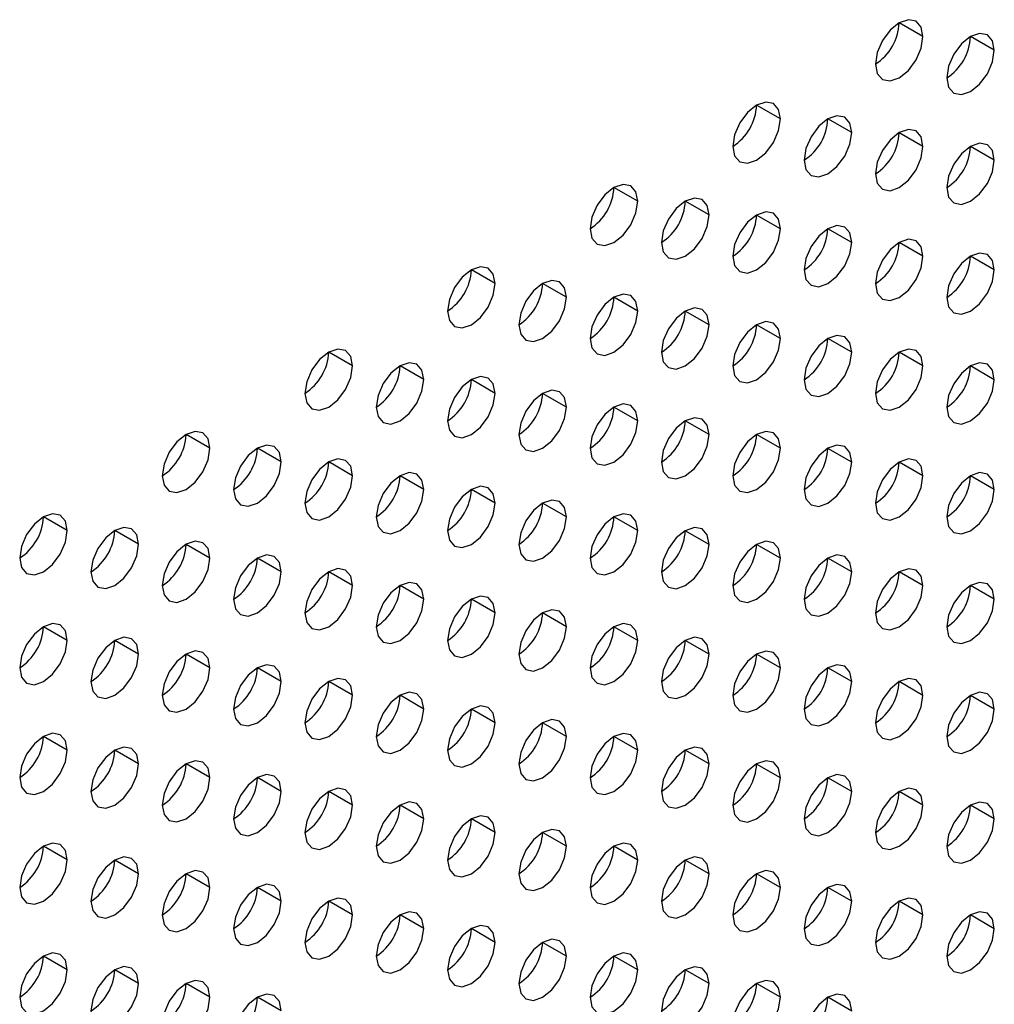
# Model space of a CAD drawing. Header units: millimetres. Extents: x 0 to 1118, y 0 to 864.
# Tile 258 of 438: x 958.89 to 961.78, y 659.07 to 662. Entities that reach past the tile are written whole.
import ezdxf

# ---------------------------------------------------------------- set-up
doc = ezdxf.new("R2010")
doc.units = ezdxf.units.MM

msp = doc.modelspace()

# ---------------------------------------------------------------- linework, layer by layer
at = {"color": 7, "linetype": 'Continuous', "lineweight": 25}
for p, q in [((961.5722, 661.9484), (961.5015, 661.9893)), ((961.7843, 661.9076), (961.7136, 661.9484)), ((961.1479, 661.7035), (961.0772, 661.7443)), ((961.3601, 661.6627), (961.2894, 661.7035)), ((961.5722, 661.6218), (961.5015, 661.6626)), ((961.7843, 661.581), (961.7136, 661.6218)), ((960.7237, 661.4586), (960.653, 661.4994)), ((960.9358, 661.4178), (960.8651, 661.4586)), ((961.1479, 661.3769), (961.0772, 661.4177)), ((961.3601, 661.3361), (961.2894, 661.3769)), ((961.5722, 661.2952), (961.5015, 661.336)), ((961.7843, 661.2544), (961.7136, 661.2952)), ((960.2994, 661.2137), (960.2287, 661.2545)), ((960.5115, 661.1728), (960.4408, 661.2137)), ((960.7237, 661.132), (960.653, 661.1728)), ((960.9358, 661.0911), (960.8651, 661.132)), ((961.1479, 661.0503), (961.0772, 661.0911)), ((961.3601, 661.0094), (961.2894, 661.0503)), ((959.8752, 660.9688), (959.8044, 661.0096)), ((961.5722, 660.9686), (961.5015, 661.0094)), ((960.0873, 660.9279), (960.0166, 660.9687)), ((961.7843, 660.9277), (961.7136, 660.9686)), ((960.2994, 660.8871), (960.2287, 660.9279)), ((960.5115, 660.8462), (960.4408, 660.887)), ((960.7237, 660.8054), (960.653, 660.8462)), ((960.9358, 660.7645), (960.8651, 660.8053)), ((959.4509, 660.7238), (959.3802, 660.7647)), ((961.1479, 660.7237), (961.0772, 660.7645)), ((959.663, 660.683), (959.5923, 660.7238)), ((961.3601, 660.6828), (961.2894, 660.7236)), ((959.8752, 660.6421), (959.8044, 660.683)), ((961.5722, 660.642), (961.5015, 660.6828)), ((960.0873, 660.6013), (960.0166, 660.6421)), ((961.7843, 660.6011), (961.7136, 660.642)), ((960.2994, 660.5604), (960.2287, 660.6013)), ((960.5115, 660.5196), (960.4408, 660.5604)), ((959.0266, 660.4789), (958.9559, 660.5197)), ((960.7237, 660.4788), (960.653, 660.5196)), ((959.2388, 660.4381), (959.168, 660.4789)), ((960.9358, 660.4379), (960.8651, 660.4787)), ((959.4509, 660.3972), (959.3802, 660.438)), ((961.1479, 660.3971), (961.0772, 660.4379)), ((959.663, 660.3564), (959.5923, 660.3972)), ((961.3601, 660.3562), (961.2894, 660.397)), ((959.8752, 660.3155), (959.8044, 660.3563)), ((961.5722, 660.3154), (961.5015, 660.3562)), ((960.0873, 660.2747), (960.0166, 660.3155)), ((961.7843, 660.2745), (961.7136, 660.3153)), ((960.2994, 660.2338), (960.2287, 660.2746)), ((960.5115, 660.193), (960.4408, 660.2338)), ((959.0266, 660.1523), (958.9559, 660.1931)), ((960.7237, 660.1521), (960.653, 660.193)), ((959.2388, 660.1114), (959.168, 660.1523)), ((960.9358, 660.1113), (960.8651, 660.1521)), ((959.4509, 660.0706), (959.3802, 660.1114)), ((961.1479, 660.0704), (961.0772, 660.1113)), ((959.663, 660.0298), (959.5923, 660.0706)), ((961.3601, 660.0296), (961.2894, 660.0704)), ((959.8752, 659.9889), (959.8044, 660.0297)), ((961.5722, 659.9887), (961.5015, 660.0296)), ((960.0873, 659.9481), (960.0166, 659.9889)), ((961.7843, 659.9479), (961.7136, 659.9887)), ((960.2994, 659.9072), (960.2287, 659.948)), ((960.5115, 659.8664), (960.4408, 659.9072)), ((959.0266, 659.8257), (958.9559, 659.8665)), ((960.7237, 659.8255), (960.653, 659.8663)), ((959.2388, 659.7848), (959.168, 659.8257)), ((960.9358, 659.7847), (960.8651, 659.8255)), ((959.4509, 659.744), (959.3802, 659.7848)), ((961.1479, 659.7438), (961.0772, 659.7846)), ((959.663, 659.7031), (959.5923, 659.744)), ((961.3601, 659.703), (961.2894, 659.7438)), ((959.8752, 659.6623), (959.8044, 659.7031)), ((961.5722, 659.6621), (961.5015, 659.703)), ((960.0873, 659.6214), (960.0166, 659.6623)), ((961.7843, 659.6213), (961.7136, 659.6621)), ((960.2994, 659.5806), (960.2287, 659.6214)), ((960.5115, 659.5397), (960.4408, 659.5806)), ((959.0266, 659.4991), (958.9559, 659.5399)), ((960.7237, 659.4989), (960.653, 659.5397)), ((959.2388, 659.4582), (959.168, 659.499)), ((960.9358, 659.4581), (960.8651, 659.4989)), ((959.4509, 659.4174), (959.3802, 659.4582)), ((961.1479, 659.4172), (961.0772, 659.458)), ((959.663, 659.3765), (959.5923, 659.4173)), ((961.3601, 659.3764), (961.2894, 659.4172)), ((959.8752, 659.3357), (959.8044, 659.3765)), ((961.5722, 659.3355), (961.5015, 659.3763)), ((960.0873, 659.2948), (960.0166, 659.3356)), ((961.7843, 659.2947), (961.7136, 659.3355)), ((960.2994, 659.254), (960.2287, 659.2948)), ((960.5115, 659.2131), (960.4408, 659.254)), ((959.0266, 659.1724), (958.9559, 659.2133)), ((960.7237, 659.1723), (960.653, 659.2131)), ((959.2388, 659.1316), (959.168, 659.1724)), ((960.9358, 659.1314), (960.8651, 659.1723)), ((959.4509, 659.0908), (959.3802, 659.1316)), ((961.1479, 659.0906), (961.0772, 659.1314)), ((959.663, 659.0499), (959.5923, 659.0907)), ((961.3601, 659.0497), (961.2894, 659.0906))]:
    msp.add_line(p, q, dxfattribs=at)
at = {"color": 7, "linetype": 'Continuous', "lineweight": 25, "flags": 128}
for points in [[(961.5722, 661.9484), (961.5668, 661.9766), (961.5515, 661.9942), (961.5286, 661.9987), (961.5015, 661.9893), (961.4744, 661.9674), (961.4515, 661.9365), (961.4362, 661.9012), (961.4308, 661.8668)], [(961.4308, 661.8668), (961.4362, 661.8387), (961.4515, 661.821), (961.4744, 661.8166), (961.5015, 661.826), (961.5286, 661.8478), (961.5515, 661.8788), (961.5668, 661.9141), (961.5722, 661.9484)], [(961.7843, 661.9076), (961.779, 661.9357), (961.7636, 661.9534), (961.7407, 661.9578), (961.7136, 661.9484), (961.6866, 661.9266), (961.6636, 661.8957), (961.6483, 661.8603), (961.6429, 661.826)], [(961.6429, 661.826), (961.6483, 661.7978), (961.6636, 661.7802), (961.6866, 661.7757), (961.7136, 661.7851), (961.7407, 661.807), (961.7636, 661.8379), (961.779, 661.8732), (961.7843, 661.9076)], [(961.1479, 661.7035), (961.1426, 661.7317), (961.1272, 661.7493), (961.1043, 661.7538), (961.0772, 661.7444), (961.0502, 661.7225), (961.0272, 661.6916), (961.0119, 661.6562), (961.0065, 661.6219)], [(961.0065, 661.6219), (961.0119, 661.5937), (961.0272, 661.5761), (961.0502, 661.5716), (961.0772, 661.581), (961.1043, 661.6029), (961.1272, 661.6338), (961.1426, 661.6692), (961.1479, 661.7035)], [(961.3601, 661.6627), (961.3547, 661.6908), (961.3394, 661.7085), (961.3164, 661.7129), (961.2894, 661.7035), (961.2623, 661.6817), (961.2394, 661.6507), (961.224, 661.6154), (961.2187, 661.581)], [(961.5722, 661.6218), (961.5668, 661.65), (961.5515, 661.6676), (961.5286, 661.6721), (961.5015, 661.6627), (961.4744, 661.6408), (961.4515, 661.6099), (961.4362, 661.5745), (961.4308, 661.5402)], [(961.2187, 661.581), (961.224, 661.5529), (961.2394, 661.5353), (961.2623, 661.5308), (961.2894, 661.5402), (961.3164, 661.562), (961.3394, 661.593), (961.3547, 661.6283), (961.3601, 661.6627)], [(961.4308, 661.5402), (961.4362, 661.512), (961.4515, 661.4944), (961.4744, 661.4899), (961.5015, 661.4994), (961.5286, 661.5212), (961.5515, 661.5521), (961.5668, 661.5875), (961.5722, 661.6218)], [(961.7843, 661.581), (961.779, 661.6091), (961.7636, 661.6268), (961.7407, 661.6312), (961.7136, 661.6218), (961.6866, 661.6), (961.6636, 661.569), (961.6483, 661.5337), (961.6429, 661.4993)], [(961.6429, 661.4993), (961.6483, 661.4712), (961.6636, 661.4536), (961.6866, 661.4491), (961.7136, 661.4585), (961.7407, 661.4803), (961.7636, 661.5113), (961.779, 661.5466), (961.7843, 661.581)], [(960.7237, 661.4586), (960.7183, 661.4867), (960.703, 661.5044), (960.68, 661.5088), (960.653, 661.4994), (960.6259, 661.4776), (960.603, 661.4467), (960.5876, 661.4113), (960.5823, 661.377)], [(960.9358, 661.4178), (960.9304, 661.4459), (960.9151, 661.4635), (960.8922, 661.468), (960.8651, 661.4586), (960.838, 661.4368), (960.8151, 661.4058), (960.7998, 661.3705), (960.7944, 661.3361)], [(960.5823, 661.377), (960.5876, 661.3488), (960.603, 661.3312), (960.6259, 661.3267), (960.653, 661.3361), (960.68, 661.358), (960.703, 661.3889), (960.7183, 661.4242), (960.7237, 661.4586)], [(960.7944, 661.3361), (960.7998, 661.308), (960.8151, 661.2903), (960.838, 661.2859), (960.8651, 661.2953), (960.8922, 661.3171), (960.9151, 661.3481), (960.9304, 661.3834), (960.9358, 661.4178)], [(961.1479, 661.3769), (961.1426, 661.405), (961.1272, 661.4227), (961.1043, 661.4271), (961.0772, 661.4177), (961.0502, 661.3959), (961.0272, 661.365), (961.0119, 661.3296), (961.0065, 661.2953)], [(961.3601, 661.3361), (961.3547, 661.3642), (961.3394, 661.3818), (961.3164, 661.3863), (961.2894, 661.3769), (961.2623, 661.3551), (961.2394, 661.3241), (961.224, 661.2888), (961.2187, 661.2544)], [(961.0065, 661.2953), (961.0119, 661.2671), (961.0272, 661.2495), (961.0502, 661.245), (961.0772, 661.2544), (961.1043, 661.2763), (961.1272, 661.3072), (961.1426, 661.3426), (961.1479, 661.3769)], [(961.2187, 661.2544), (961.224, 661.2263), (961.2394, 661.2086), (961.2623, 661.2042), (961.2894, 661.2136), (961.3164, 661.2354), (961.3394, 661.2664), (961.3547, 661.3017), (961.3601, 661.3361)], [(961.5722, 661.2952), (961.5668, 661.3234), (961.5515, 661.341), (961.5286, 661.3455), (961.5015, 661.336), (961.4744, 661.3142), (961.4515, 661.2833), (961.4362, 661.2479), (961.4308, 661.2136)], [(961.4308, 661.2136), (961.4362, 661.1854), (961.4515, 661.1678), (961.4744, 661.1633), (961.5015, 661.1727), (961.5286, 661.1946), (961.5515, 661.2255), (961.5668, 661.2609), (961.5722, 661.2952)], [(961.7843, 661.2544), (961.779, 661.2825), (961.7636, 661.3001), (961.7407, 661.3046), (961.7136, 661.2952), (961.6866, 661.2734), (961.6636, 661.2424), (961.6483, 661.2071), (961.6429, 661.1727)], [(960.2994, 661.2137), (960.294, 661.2418), (960.2787, 661.2595), (960.2558, 661.2639), (960.2287, 661.2545), (960.2016, 661.2327), (960.1787, 661.2017), (960.1634, 661.1664), (960.158, 661.132)], [(961.6429, 661.1727), (961.6483, 661.1446), (961.6636, 661.1269), (961.6866, 661.1225), (961.7136, 661.1319), (961.7407, 661.1537), (961.7636, 661.1847), (961.779, 661.22), (961.7843, 661.2544)], [(960.158, 661.132), (960.1634, 661.1039), (960.1787, 661.0863), (960.2016, 661.0818), (960.2287, 661.0912), (960.2558, 661.113), (960.2787, 661.144), (960.294, 661.1793), (960.2994, 661.2137)], [(960.5115, 661.1728), (960.5062, 661.201), (960.4908, 661.2186), (960.4679, 661.2231), (960.4408, 661.2137), (960.4138, 661.1918), (960.3908, 661.1609), (960.3755, 661.1255), (960.3701, 661.0912)], [(960.3701, 661.0912), (960.3755, 661.0631), (960.3908, 661.0454), (960.4138, 661.041), (960.4408, 661.0504), (960.4679, 661.0722), (960.4908, 661.1031), (960.5062, 661.1385), (960.5115, 661.1728)], [(960.7237, 661.132), (960.7183, 661.1601), (960.703, 661.1778), (960.68, 661.1822), (960.653, 661.1728), (960.6259, 661.151), (960.603, 661.12), (960.5876, 661.0847), (960.5823, 661.0503)], [(960.5823, 661.0503), (960.5876, 661.0222), (960.603, 661.0046), (960.6259, 661.0001), (960.653, 661.0095), (960.68, 661.0313), (960.703, 661.0623), (960.7183, 661.0976), (960.7237, 661.132)], [(960.9358, 661.0911), (960.9304, 661.1193), (960.9151, 661.1369), (960.8922, 661.1414), (960.8651, 661.132), (960.838, 661.1101), (960.8151, 661.0792), (960.7998, 661.0439), (960.7944, 661.0095)], [(960.7944, 661.0095), (960.7998, 660.9814), (960.8151, 660.9637), (960.838, 660.9593), (960.8651, 660.9687), (960.8922, 660.9905), (960.9151, 661.0214), (960.9304, 661.0568), (960.9358, 661.0911)], [(961.1479, 661.0503), (961.1426, 661.0784), (961.1272, 661.0961), (961.1043, 661.1005), (961.0772, 661.0911), (961.0502, 661.0693), (961.0272, 661.0383), (961.0119, 661.003), (961.0065, 660.9686)], [(961.3601, 661.0094), (961.3547, 661.0376), (961.3394, 661.0552), (961.3164, 661.0597), (961.2894, 661.0503), (961.2623, 661.0284), (961.2394, 660.9975), (961.224, 660.9622), (961.2187, 660.9278)], [(961.0065, 660.9686), (961.0119, 660.9405), (961.0272, 660.9229), (961.0502, 660.9184), (961.0772, 660.9278), (961.1043, 660.9497), (961.1272, 660.9806), (961.1426, 661.0159), (961.1479, 661.0503)], [(959.8752, 660.9688), (959.8698, 660.9969), (959.8544, 661.0145), (959.8315, 661.019), (959.8044, 661.0096), (959.7774, 660.9878), (959.7544, 660.9568), (959.7391, 660.9215), (959.7337, 660.8871)], [(961.2187, 660.9278), (961.224, 660.8997), (961.2394, 660.882), (961.2623, 660.8776), (961.2894, 660.887), (961.3164, 660.9088), (961.3394, 660.9397), (961.3547, 660.9751), (961.3601, 661.0094)], [(961.5722, 660.9686), (961.5668, 660.9967), (961.5515, 661.0144), (961.5286, 661.0188), (961.5015, 661.0094), (961.4744, 660.9876), (961.4515, 660.9567), (961.4362, 660.9213), (961.4308, 660.887)], [(959.7337, 660.8871), (959.7391, 660.859), (959.7544, 660.8413), (959.7774, 660.8369), (959.8044, 660.8463), (959.8315, 660.8681), (959.8544, 660.8991), (959.8698, 660.9344), (959.8752, 660.9688)], [(960.0873, 660.9279), (960.0819, 660.956), (960.0666, 660.9737), (960.0436, 660.9781), (960.0166, 660.9687), (959.9895, 660.9469), (959.9666, 660.916), (959.9512, 660.8806), (959.9459, 660.8463)], [(961.4308, 660.887), (961.4362, 660.8588), (961.4515, 660.8412), (961.4744, 660.8367), (961.5015, 660.8461), (961.5286, 660.868), (961.5515, 660.8989), (961.5668, 660.9342), (961.5722, 660.9686)], [(961.7843, 660.9277), (961.779, 660.9559), (961.7636, 660.9735), (961.7407, 660.978), (961.7136, 660.9686), (961.6866, 660.9467), (961.6636, 660.9158), (961.6483, 660.8805), (961.6429, 660.8461)], [(959.9459, 660.8463), (959.9512, 660.8181), (959.9666, 660.8005), (959.9895, 660.796), (960.0166, 660.8054), (960.0436, 660.8273), (960.0666, 660.8582), (960.0819, 660.8936), (960.0873, 660.9279)], [(960.2994, 660.8871), (960.294, 660.9152), (960.2787, 660.9328), (960.2558, 660.9373), (960.2287, 660.9279), (960.2016, 660.9061), (960.1787, 660.8751), (960.1634, 660.8398), (960.158, 660.8054)], [(961.6429, 660.8461), (961.6483, 660.818), (961.6636, 660.8003), (961.6866, 660.7959), (961.7136, 660.8053), (961.7407, 660.8271), (961.7636, 660.8581), (961.779, 660.8934), (961.7843, 660.9277)], [(960.158, 660.8054), (960.1634, 660.7773), (960.1787, 660.7596), (960.2016, 660.7552), (960.2287, 660.7646), (960.2558, 660.7864), (960.2787, 660.8174), (960.294, 660.8527), (960.2994, 660.8871)], [(960.5115, 660.8462), (960.5062, 660.8744), (960.4908, 660.892), (960.4679, 660.8965), (960.4408, 660.887), (960.4138, 660.8652), (960.3908, 660.8343), (960.3755, 660.7989), (960.3701, 660.7646)], [(960.7237, 660.8054), (960.7183, 660.8335), (960.703, 660.8512), (960.68, 660.8556), (960.653, 660.8462), (960.6259, 660.8244), (960.603, 660.7934), (960.5876, 660.7581), (960.5823, 660.7237)], [(960.3701, 660.7646), (960.3755, 660.7364), (960.3908, 660.7188), (960.4138, 660.7143), (960.4408, 660.7237), (960.4679, 660.7456), (960.4908, 660.7765), (960.5062, 660.8119), (960.5115, 660.8462)], [(960.5823, 660.7237), (960.5876, 660.6956), (960.603, 660.6779), (960.6259, 660.6735), (960.653, 660.6829), (960.68, 660.7047), (960.703, 660.7357), (960.7183, 660.771), (960.7237, 660.8054)], [(960.9358, 660.7645), (960.9304, 660.7927), (960.9151, 660.8103), (960.8922, 660.8148), (960.8651, 660.8054), (960.838, 660.7835), (960.8151, 660.7526), (960.7998, 660.7172), (960.7944, 660.6829)], [(959.4509, 660.7238), (959.4455, 660.752), (959.4302, 660.7696), (959.4072, 660.7741), (959.3802, 660.7647), (959.3531, 660.7428), (959.3302, 660.7119), (959.3149, 660.6765), (959.3095, 660.6422)], [(960.7944, 660.6829), (960.7998, 660.6547), (960.8151, 660.6371), (960.838, 660.6326), (960.8651, 660.642), (960.8922, 660.6639), (960.9151, 660.6948), (960.9304, 660.7302), (960.9358, 660.7645)], [(961.1479, 660.7237), (961.1426, 660.7518), (961.1272, 660.7695), (961.1043, 660.7739), (961.0772, 660.7645), (961.0502, 660.7427), (961.0272, 660.7117), (961.0119, 660.6764), (961.0065, 660.642)], [(959.663, 660.683), (959.6576, 660.7111), (959.6423, 660.7288), (959.6194, 660.7332), (959.5923, 660.7238), (959.5653, 660.702), (959.5423, 660.671), (959.527, 660.6357), (959.5216, 660.6013)], [(961.3601, 660.6828), (961.3547, 660.711), (961.3394, 660.7286), (961.3164, 660.7331), (961.2894, 660.7237), (961.2623, 660.7018), (961.2394, 660.6709), (961.224, 660.6355), (961.2187, 660.6012)], [(959.3095, 660.6422), (959.3149, 660.6141), (959.3302, 660.5964), (959.3531, 660.592), (959.3802, 660.6014), (959.4072, 660.6232), (959.4302, 660.6541), (959.4455, 660.6895), (959.4509, 660.7238)], [(961.0065, 660.642), (961.0119, 660.6139), (961.0272, 660.5963), (961.0502, 660.5918), (961.0772, 660.6012), (961.1043, 660.623), (961.1272, 660.654), (961.1426, 660.6893), (961.1479, 660.7237)], [(959.5216, 660.6013), (959.527, 660.5732), (959.5423, 660.5556), (959.5653, 660.5511), (959.5923, 660.5605), (959.6194, 660.5823), (959.6423, 660.6133), (959.6576, 660.6486), (959.663, 660.683)], [(959.8752, 660.6421), (959.8698, 660.6703), (959.8544, 660.6879), (959.8315, 660.6924), (959.8044, 660.683), (959.7774, 660.6611), (959.7544, 660.6302), (959.7391, 660.5949), (959.7337, 660.5605)], [(961.2187, 660.6012), (961.224, 660.573), (961.2394, 660.5554), (961.2623, 660.5509), (961.2894, 660.5604), (961.3164, 660.5822), (961.3394, 660.6131), (961.3547, 660.6485), (961.3601, 660.6828)], [(961.5722, 660.642), (961.5668, 660.6701), (961.5515, 660.6878), (961.5286, 660.6922), (961.5015, 660.6828), (961.4744, 660.661), (961.4515, 660.63), (961.4362, 660.5947), (961.4308, 660.5603)], [(960.0873, 660.6013), (960.0819, 660.6294), (960.0666, 660.6471), (960.0436, 660.6515), (960.0166, 660.6421), (959.9895, 660.6203), (959.9666, 660.5893), (959.9512, 660.554), (959.9459, 660.5197)], [(961.7843, 660.6011), (961.779, 660.6293), (961.7636, 660.6469), (961.7407, 660.6514), (961.7136, 660.642), (961.6866, 660.6201), (961.6636, 660.5892), (961.6483, 660.5538), (961.6429, 660.5195)], [(959.7337, 660.5605), (959.7391, 660.5324), (959.7544, 660.5147), (959.7774, 660.5103), (959.8044, 660.5197), (959.8315, 660.5415), (959.8544, 660.5724), (959.8698, 660.6078), (959.8752, 660.6421)], [(961.4308, 660.5603), (961.4362, 660.5322), (961.4515, 660.5146), (961.4744, 660.5101), (961.5015, 660.5195), (961.5286, 660.5413), (961.5515, 660.5723), (961.5668, 660.6076), (961.5722, 660.642)], [(959.9459, 660.5197), (959.9512, 660.4915), (959.9666, 660.4739), (959.9895, 660.4694), (960.0166, 660.4788), (960.0436, 660.5007), (960.0666, 660.5316), (960.0819, 660.5669), (960.0873, 660.6013)], [(960.2994, 660.5604), (960.294, 660.5886), (960.2787, 660.6062), (960.2558, 660.6107), (960.2287, 660.6013), (960.2016, 660.5794), (960.1787, 660.5485), (960.1634, 660.5132), (960.158, 660.4788)], [(961.6429, 660.5195), (961.6483, 660.4914), (961.6636, 660.4737), (961.6866, 660.4693), (961.7136, 660.4787), (961.7407, 660.5005), (961.7636, 660.5314), (961.779, 660.5668), (961.7843, 660.6011)], [(960.158, 660.4788), (960.1634, 660.4507), (960.1787, 660.433), (960.2016, 660.4286), (960.2287, 660.438), (960.2558, 660.4598), (960.2787, 660.4908), (960.294, 660.5261), (960.2994, 660.5604)], [(960.5115, 660.5196), (960.5062, 660.5477), (960.4908, 660.5654), (960.4679, 660.5698), (960.4408, 660.5604), (960.4138, 660.5386), (960.3908, 660.5077), (960.3755, 660.4723), (960.3701, 660.438)], [(959.0266, 660.4789), (959.0212, 660.5071), (959.0059, 660.5247), (958.983, 660.5292), (958.9559, 660.5197), (958.9289, 660.4979), (958.9059, 660.467), (958.8906, 660.4316), (958.8852, 660.3973)], [(960.7237, 660.4788), (960.7183, 660.5069), (960.703, 660.5245), (960.68, 660.529), (960.653, 660.5196), (960.6259, 660.4977), (960.603, 660.4668), (960.5876, 660.4315), (960.5823, 660.3971)], [(960.3701, 660.438), (960.3755, 660.4098), (960.3908, 660.3922), (960.4138, 660.3877), (960.4408, 660.3971), (960.4679, 660.419), (960.4908, 660.4499), (960.5062, 660.4852), (960.5115, 660.5196)], [(958.8852, 660.3973), (958.8906, 660.3691), (958.9059, 660.3515), (958.9289, 660.347), (958.9559, 660.3564), (958.983, 660.3783), (959.0059, 660.4092), (959.0212, 660.4446), (959.0266, 660.4789)], [(959.2388, 660.4381), (959.2334, 660.4662), (959.218, 660.4838), (959.1951, 660.4883), (959.168, 660.4789), (959.141, 660.4571), (959.118, 660.4261), (959.1027, 660.3908), (959.0973, 660.3564)], [(960.5823, 660.3971), (960.5876, 660.369), (960.603, 660.3513), (960.6259, 660.3469), (960.653, 660.3563), (960.68, 660.3781), (960.703, 660.4091), (960.7183, 660.4444), (960.7237, 660.4788)], [(960.9358, 660.4379), (960.9304, 660.466), (960.9151, 660.4837), (960.8922, 660.4881), (960.8651, 660.4787), (960.838, 660.4569), (960.8151, 660.426), (960.7998, 660.3906), (960.7944, 660.3563)], [(959.4509, 660.3972), (959.4455, 660.4254), (959.4302, 660.443), (959.4072, 660.4475), (959.3802, 660.4381), (959.3531, 660.4162), (959.3302, 660.3853), (959.3149, 660.3499), (959.3095, 660.3156)], [(961.1479, 660.3971), (961.1426, 660.4252), (961.1272, 660.4428), (961.1043, 660.4473), (961.0772, 660.4379), (961.0502, 660.4161), (961.0272, 660.3851), (961.0119, 660.3498), (961.0065, 660.3154)], [(959.0973, 660.3564), (959.1027, 660.3283), (959.118, 660.3106), (959.141, 660.3062), (959.168, 660.3156), (959.1951, 660.3374), (959.218, 660.3684), (959.2334, 660.4037), (959.2388, 660.4381)], [(960.7944, 660.3563), (960.7998, 660.3281), (960.8151, 660.3105), (960.838, 660.306), (960.8651, 660.3154), (960.8922, 660.3373), (960.9151, 660.3682), (960.9304, 660.4036), (960.9358, 660.4379)], [(959.3095, 660.3156), (959.3149, 660.2874), (959.3302, 660.2698), (959.3531, 660.2653), (959.3802, 660.2747), (959.4072, 660.2966), (959.4302, 660.3275), (959.4455, 660.3629), (959.4509, 660.3972)], [(959.663, 660.3564), (959.6576, 660.3845), (959.6423, 660.4022), (959.6194, 660.4066), (959.5923, 660.3972), (959.5653, 660.3754), (959.5423, 660.3444), (959.527, 660.3091), (959.5216, 660.2747)], [(961.0065, 660.3154), (961.0119, 660.2873), (961.0272, 660.2696), (961.0502, 660.2652), (961.0772, 660.2746), (961.1043, 660.2964), (961.1272, 660.3274), (961.1426, 660.3627), (961.1479, 660.3971)], [(961.3601, 660.3562), (961.3547, 660.3844), (961.3394, 660.402), (961.3164, 660.4065), (961.2894, 660.397), (961.2623, 660.3752), (961.2394, 660.3443), (961.224, 660.3089), (961.2187, 660.2746)], [(959.5216, 660.2747), (959.527, 660.2466), (959.5423, 660.2289), (959.5653, 660.2245), (959.5923, 660.2339), (959.6194, 660.2557), (959.6423, 660.2867), (959.6576, 660.322), (959.663, 660.3564)], [(959.8752, 660.3155), (959.8698, 660.3437), (959.8544, 660.3613), (959.8315, 660.3658), (959.8044, 660.3564), (959.7774, 660.3345), (959.7544, 660.3036), (959.7391, 660.2682), (959.7337, 660.2339)], [(961.2187, 660.2746), (961.224, 660.2464), (961.2394, 660.2288), (961.2623, 660.2243), (961.2894, 660.2337), (961.3164, 660.2556), (961.3394, 660.2865), (961.3547, 660.3219), (961.3601, 660.3562)], [(961.5722, 660.3154), (961.5668, 660.3435), (961.5515, 660.3611), (961.5286, 660.3656), (961.5015, 660.3562), (961.4744, 660.3344), (961.4515, 660.3034), (961.4362, 660.2681), (961.4308, 660.2337)], [(960.0873, 660.2747), (960.0819, 660.3028), (960.0666, 660.3205), (960.0436, 660.3249), (960.0166, 660.3155), (959.9895, 660.2937), (959.9666, 660.2627), (959.9512, 660.2274), (959.9459, 660.193)], [(961.7843, 660.2745), (961.779, 660.3027), (961.7636, 660.3203), (961.7407, 660.3248), (961.7136, 660.3154), (961.6866, 660.2935), (961.6636, 660.2626), (961.6483, 660.2272), (961.6429, 660.1929)], [(959.7337, 660.2339), (959.7391, 660.2057), (959.7544, 660.1881), (959.7774, 660.1836), (959.8044, 660.193), (959.8315, 660.2149), (959.8544, 660.2458), (959.8698, 660.2812), (959.8752, 660.3155)], [(961.4308, 660.2337), (961.4362, 660.2056), (961.4515, 660.1879), (961.4744, 660.1835), (961.5015, 660.1929), (961.5286, 660.2147), (961.5515, 660.2457), (961.5668, 660.281), (961.5722, 660.3154)], [(959.9459, 660.193), (959.9512, 660.1649), (959.9666, 660.1473), (959.9895, 660.1428), (960.0166, 660.1522), (960.0436, 660.174), (960.0666, 660.205), (960.0819, 660.2403), (960.0873, 660.2747)], [(960.2994, 660.2338), (960.294, 660.262), (960.2787, 660.2796), (960.2558, 660.2841), (960.2287, 660.2747), (960.2016, 660.2528), (960.1787, 660.2219), (960.1634, 660.1865), (960.158, 660.1522)], [(961.6429, 660.1929), (961.6483, 660.1647), (961.6636, 660.1471), (961.6866, 660.1426), (961.7136, 660.152), (961.7407, 660.1739), (961.7636, 660.2048), (961.779, 660.2402), (961.7843, 660.2745)], [(960.5115, 660.193), (960.5062, 660.2211), (960.4908, 660.2388), (960.4679, 660.2432), (960.4408, 660.2338), (960.4138, 660.212), (960.3908, 660.181), (960.3755, 660.1457), (960.3701, 660.1113)], [(960.158, 660.1522), (960.1634, 660.124), (960.1787, 660.1064), (960.2016, 660.1019), (960.2287, 660.1114), (960.2558, 660.1332), (960.2787, 660.1641), (960.294, 660.1995), (960.2994, 660.2338)], [(959.0266, 660.1523), (959.0212, 660.1804), (959.0059, 660.1981), (958.983, 660.2025), (958.9559, 660.1931), (958.9289, 660.1713), (958.9059, 660.1403), (958.8906, 660.105), (958.8852, 660.0707)], [(960.3701, 660.1113), (960.3755, 660.0832), (960.3908, 660.0656), (960.4138, 660.0611), (960.4408, 660.0705), (960.4679, 660.0923), (960.4908, 660.1233), (960.5062, 660.1586), (960.5115, 660.193)], [(960.7237, 660.1521), (960.7183, 660.1803), (960.703, 660.1979), (960.68, 660.2024), (960.653, 660.193), (960.6259, 660.1711), (960.603, 660.1402), (960.5876, 660.1048), (960.5823, 660.0705)], [(958.8852, 660.0707), (958.8906, 660.0425), (958.9059, 660.0249), (958.9289, 660.0204), (958.9559, 660.0298), (958.983, 660.0517), (959.0059, 660.0826), (959.0212, 660.1179), (959.0266, 660.1523)], [(959.2388, 660.1114), (959.2334, 660.1396), (959.218, 660.1572), (959.1951, 660.1617), (959.168, 660.1523), (959.141, 660.1304), (959.118, 660.0995), (959.1027, 660.0642), (959.0973, 660.0298)], [(960.5823, 660.0705), (960.5876, 660.0424), (960.603, 660.0247), (960.6259, 660.0203), (960.653, 660.0297), (960.68, 660.0515), (960.703, 660.0824), (960.7183, 660.1178), (960.7237, 660.1521)], [(960.9358, 660.1113), (960.9304, 660.1394), (960.9151, 660.1571), (960.8922, 660.1615), (960.8651, 660.1521), (960.838, 660.1303), (960.8151, 660.0993), (960.7998, 660.064), (960.7944, 660.0296)], [(959.4509, 660.0706), (959.4455, 660.0987), (959.4302, 660.1164), (959.4072, 660.1208), (959.3802, 660.1114), (959.3531, 660.0896), (959.3302, 660.0587), (959.3149, 660.0233), (959.3095, 659.989)], [(961.1479, 660.0704), (961.1426, 660.0986), (961.1272, 660.1162), (961.1043, 660.1207), (961.0772, 660.1113), (961.0502, 660.0894), (961.0272, 660.0585), (961.0119, 660.0232), (961.0065, 659.9888)], [(959.0973, 660.0298), (959.1027, 660.0017), (959.118, 659.984), (959.141, 659.9796), (959.168, 659.989), (959.1951, 660.0108), (959.218, 660.0418), (959.2334, 660.0771), (959.2388, 660.1114)], [(960.7944, 660.0296), (960.7998, 660.0015), (960.8151, 659.9839), (960.838, 659.9794), (960.8651, 659.9888), (960.8922, 660.0107), (960.9151, 660.0416), (960.9304, 660.0769), (960.9358, 660.1113)], [(959.3095, 659.989), (959.3149, 659.9608), (959.3302, 659.9432), (959.3531, 659.9387), (959.3802, 659.9481), (959.4072, 659.97), (959.4302, 660.0009), (959.4455, 660.0362), (959.4509, 660.0706)], [(959.663, 660.0298), (959.6576, 660.0579), (959.6423, 660.0755), (959.6194, 660.08), (959.5923, 660.0706), (959.5653, 660.0488), (959.5423, 660.0178), (959.527, 659.9825), (959.5216, 659.9481)], [(961.0065, 659.9888), (961.0119, 659.9607), (961.0272, 659.943), (961.0502, 659.9386), (961.0772, 659.948), (961.1043, 659.9698), (961.1272, 660.0007), (961.1426, 660.0361), (961.1479, 660.0704)], [(961.3601, 660.0296), (961.3547, 660.0577), (961.3394, 660.0754), (961.3164, 660.0798), (961.2894, 660.0704), (961.2623, 660.0486), (961.2394, 660.0176), (961.224, 659.9823), (961.2187, 659.948)], [(959.8752, 659.9889), (959.8698, 660.017), (959.8544, 660.0347), (959.8315, 660.0391), (959.8044, 660.0297), (959.7774, 660.0079), (959.7544, 659.977), (959.7391, 659.9416), (959.7337, 659.9073)], [(961.5722, 659.9887), (961.5668, 660.0169), (961.5515, 660.0345), (961.5286, 660.039), (961.5015, 660.0296), (961.4744, 660.0077), (961.4515, 659.9768), (961.4362, 659.9415), (961.4308, 659.9071)], [(959.5216, 659.9481), (959.527, 659.92), (959.5423, 659.9023), (959.5653, 659.8979), (959.5923, 659.9073), (959.6194, 659.9291), (959.6423, 659.9601), (959.6576, 659.9954), (959.663, 660.0298)], [(961.2187, 659.948), (961.224, 659.9198), (961.2394, 659.9022), (961.2623, 659.8977), (961.2894, 659.9071), (961.3164, 659.929), (961.3394, 659.9599), (961.3547, 659.9952), (961.3601, 660.0296)], [(959.7337, 659.9073), (959.7391, 659.8791), (959.7544, 659.8615), (959.7774, 659.857), (959.8044, 659.8664), (959.8315, 659.8883), (959.8544, 659.9192), (959.8698, 659.9546), (959.8752, 659.9889)], [(960.0873, 659.9481), (960.0819, 659.9762), (960.0666, 659.9938), (960.0436, 659.9983), (960.0166, 659.9889), (959.9895, 659.9671), (959.9666, 659.9361), (959.9512, 659.9008), (959.9459, 659.8664)], [(961.4308, 659.9071), (961.4362, 659.879), (961.4515, 659.8613), (961.4744, 659.8569), (961.5015, 659.8663), (961.5286, 659.8881), (961.5515, 659.9191), (961.5668, 659.9544), (961.5722, 659.9887)], [(961.7843, 659.9479), (961.779, 659.976), (961.7636, 659.9937), (961.7407, 659.9981), (961.7136, 659.9887), (961.6866, 659.9669), (961.6636, 659.936), (961.6483, 659.9006), (961.6429, 659.8663)], [(959.9459, 659.8664), (959.9512, 659.8383), (959.9666, 659.8206), (959.9895, 659.8162), (960.0166, 659.8256), (960.0436, 659.8474), (960.0666, 659.8784), (960.0819, 659.9137), (960.0873, 659.9481)], [(960.2994, 659.9072), (960.294, 659.9354), (960.2787, 659.953), (960.2558, 659.9575), (960.2287, 659.948), (960.2016, 659.9262), (960.1787, 659.8953), (960.1634, 659.8599), (960.158, 659.8256)], [(961.6429, 659.8663), (961.6483, 659.8381), (961.6636, 659.8205), (961.6866, 659.816), (961.7136, 659.8254), (961.7407, 659.8473), (961.7636, 659.8782), (961.779, 659.9135), (961.7843, 659.9479)], [(960.5115, 659.8664), (960.5062, 659.8945), (960.4908, 659.9121), (960.4679, 659.9166), (960.4408, 659.9072), (960.4138, 659.8854), (960.3908, 659.8544), (960.3755, 659.8191), (960.3701, 659.7847)], [(960.158, 659.8256), (960.1634, 659.7974), (960.1787, 659.7798), (960.2016, 659.7753), (960.2287, 659.7847), (960.2558, 659.8066), (960.2787, 659.8375), (960.294, 659.8729), (960.2994, 659.9072)], [(959.0266, 659.8257), (959.0212, 659.8538), (959.0059, 659.8715), (958.983, 659.8759), (958.9559, 659.8665), (958.9289, 659.8447), (958.9059, 659.8137), (958.8906, 659.7784), (958.8852, 659.744)], [(960.3701, 659.7847), (960.3755, 659.7566), (960.3908, 659.7389), (960.4138, 659.7345), (960.4408, 659.7439), (960.4679, 659.7657), (960.4908, 659.7967), (960.5062, 659.832), (960.5115, 659.8664)], [(960.7237, 659.8255), (960.7183, 659.8537), (960.703, 659.8713), (960.68, 659.8758), (960.653, 659.8664), (960.6259, 659.8445), (960.603, 659.8136), (960.5876, 659.7782), (960.5823, 659.7439)], [(958.8852, 659.744), (958.8906, 659.7159), (958.9059, 659.6983), (958.9289, 659.6938), (958.9559, 659.7032), (958.983, 659.725), (959.0059, 659.756), (959.0212, 659.7913), (959.0266, 659.8257)], [(959.2388, 659.7848), (959.2334, 659.813), (959.218, 659.8306), (959.1951, 659.8351), (959.168, 659.8257), (959.141, 659.8038), (959.118, 659.7729), (959.1027, 659.7375), (959.0973, 659.7032)], [(960.5823, 659.7439), (960.5876, 659.7157), (960.603, 659.6981), (960.6259, 659.6936), (960.653, 659.703), (960.68, 659.7249), (960.703, 659.7558), (960.7183, 659.7912), (960.7237, 659.8255)], [(960.9358, 659.7847), (960.9304, 659.8128), (960.9151, 659.8305), (960.8922, 659.8349), (960.8651, 659.8255), (960.838, 659.8037), (960.8151, 659.7727), (960.7998, 659.7374), (960.7944, 659.703)], [(959.0973, 659.7032), (959.1027, 659.6751), (959.118, 659.6574), (959.141, 659.653), (959.168, 659.6624), (959.1951, 659.6842), (959.218, 659.7151), (959.2334, 659.7505), (959.2388, 659.7848)], [(959.4509, 659.744), (959.4455, 659.7721), (959.4302, 659.7898), (959.4072, 659.7942), (959.3802, 659.7848), (959.3531, 659.763), (959.3302, 659.732), (959.3149, 659.6967), (959.3095, 659.6623)], [(960.7944, 659.703), (960.7998, 659.6749), (960.8151, 659.6572), (960.838, 659.6528), (960.8651, 659.6622), (960.8922, 659.684), (960.9151, 659.715), (960.9304, 659.7503), (960.9358, 659.7847)], [(961.1479, 659.7438), (961.1426, 659.772), (961.1272, 659.7896), (961.1043, 659.7941), (961.0772, 659.7847), (961.0502, 659.7628), (961.0272, 659.7319), (961.0119, 659.6965), (961.0065, 659.6622)], [(959.3095, 659.6623), (959.3149, 659.6342), (959.3302, 659.6166), (959.3531, 659.6121), (959.3802, 659.6215), (959.4072, 659.6433), (959.4302, 659.6743), (959.4455, 659.7096), (959.4509, 659.744)], [(959.663, 659.7031), (959.6576, 659.7313), (959.6423, 659.7489), (959.6194, 659.7534), (959.5923, 659.744), (959.5653, 659.7221), (959.5423, 659.6912), (959.527, 659.6559), (959.5216, 659.6215)], [(961.0065, 659.6622), (961.0119, 659.634), (961.0272, 659.6164), (961.0502, 659.6119), (961.0772, 659.6214), (961.1043, 659.6432), (961.1272, 659.6741), (961.1426, 659.7095), (961.1479, 659.7438)], [(961.3601, 659.703), (961.3547, 659.7311), (961.3394, 659.7488), (961.3164, 659.7532), (961.2894, 659.7438), (961.2623, 659.722), (961.2394, 659.691), (961.224, 659.6557), (961.2187, 659.6213)], [(959.8752, 659.6623), (959.8698, 659.6904), (959.8544, 659.7081), (959.8315, 659.7125), (959.8044, 659.7031), (959.7774, 659.6813), (959.7544, 659.6503), (959.7391, 659.615), (959.7337, 659.5807)], [(961.5722, 659.6621), (961.5668, 659.6903), (961.5515, 659.7079), (961.5286, 659.7124), (961.5015, 659.703), (961.4744, 659.6811), (961.4515, 659.6502), (961.4362, 659.6148), (961.4308, 659.5805)], [(959.5216, 659.6215), (959.527, 659.5934), (959.5423, 659.5757), (959.5653, 659.5713), (959.5923, 659.5807), (959.6194, 659.6025), (959.6423, 659.6334), (959.6576, 659.6688), (959.663, 659.7031)], [(961.2187, 659.6213), (961.224, 659.5932), (961.2394, 659.5756), (961.2623, 659.5711), (961.2894, 659.5805), (961.3164, 659.6023), (961.3394, 659.6333), (961.3547, 659.6686), (961.3601, 659.703)], [(959.7337, 659.5807), (959.7391, 659.5525), (959.7544, 659.5349), (959.7774, 659.5304), (959.8044, 659.5398), (959.8315, 659.5617), (959.8544, 659.5926), (959.8698, 659.6279), (959.8752, 659.6623)], [(960.0873, 659.6214), (960.0819, 659.6496), (960.0666, 659.6672), (960.0436, 659.6717), (960.0166, 659.6623), (959.9895, 659.6404), (959.9666, 659.6095), (959.9512, 659.5742), (959.9459, 659.5398)], [(961.4308, 659.5805), (961.4362, 659.5524), (961.4515, 659.5347), (961.4744, 659.5303), (961.5015, 659.5397), (961.5286, 659.5615), (961.5515, 659.5924), (961.5668, 659.6278), (961.5722, 659.6621)], [(961.7843, 659.6213), (961.779, 659.6494), (961.7636, 659.6671), (961.7407, 659.6715), (961.7136, 659.6621), (961.6866, 659.6403), (961.6636, 659.6093), (961.6483, 659.574), (961.6429, 659.5396)], [(959.9459, 659.5398), (959.9512, 659.5117), (959.9666, 659.494), (959.9895, 659.4896), (960.0166, 659.499), (960.0436, 659.5208), (960.0666, 659.5517), (960.0819, 659.5871), (960.0873, 659.6214)], [(960.2994, 659.5806), (960.294, 659.6087), (960.2787, 659.6264), (960.2558, 659.6308), (960.2287, 659.6214), (960.2016, 659.5996), (960.1787, 659.5687), (960.1634, 659.5333), (960.158, 659.499)], [(961.6429, 659.5396), (961.6483, 659.5115), (961.6636, 659.4939), (961.6866, 659.4894), (961.7136, 659.4988), (961.7407, 659.5206), (961.7636, 659.5516), (961.779, 659.5869), (961.7843, 659.6213)], [(960.158, 659.499), (960.1634, 659.4708), (960.1787, 659.4532), (960.2016, 659.4487), (960.2287, 659.4581), (960.2558, 659.48), (960.2787, 659.5109), (960.294, 659.5462), (960.2994, 659.5806)], [(960.5115, 659.5397), (960.5062, 659.5679), (960.4908, 659.5855), (960.4679, 659.59), (960.4408, 659.5806), (960.4138, 659.5587), (960.3908, 659.5278), (960.3755, 659.4925), (960.3701, 659.4581)], [(959.0266, 659.4991), (959.0212, 659.5272), (959.0059, 659.5448), (958.983, 659.5493), (958.9559, 659.5399), (958.9289, 659.5181), (958.9059, 659.4871), (958.8906, 659.4518), (958.8852, 659.4174)], [(960.3701, 659.4581), (960.3755, 659.43), (960.3908, 659.4123), (960.4138, 659.4079), (960.4408, 659.4173), (960.4679, 659.4391), (960.4908, 659.4701), (960.5062, 659.5054), (960.5115, 659.5397)], [(960.7237, 659.4989), (960.7183, 659.527), (960.703, 659.5447), (960.68, 659.5491), (960.653, 659.5397), (960.6259, 659.5179), (960.603, 659.487), (960.5876, 659.4516), (960.5823, 659.4173)], [(959.2388, 659.4582), (959.2334, 659.4864), (959.218, 659.504), (959.1951, 659.5085), (959.168, 659.499), (959.141, 659.4772), (959.118, 659.4463), (959.1027, 659.4109), (959.0973, 659.3766)], [(960.9358, 659.4581), (960.9304, 659.4862), (960.9151, 659.5038), (960.8922, 659.5083), (960.8651, 659.4989), (960.838, 659.4771), (960.8151, 659.4461), (960.7998, 659.4108), (960.7944, 659.3764)], [(958.8852, 659.4174), (958.8906, 659.3893), (958.9059, 659.3716), (958.9289, 659.3672), (958.9559, 659.3766), (958.983, 659.3984), (959.0059, 659.4294), (959.0212, 659.4647), (959.0266, 659.4991)], [(960.5823, 659.4173), (960.5876, 659.3891), (960.603, 659.3715), (960.6259, 659.367), (960.653, 659.3764), (960.68, 659.3983), (960.703, 659.4292), (960.7183, 659.4645), (960.7237, 659.4989)], [(959.0973, 659.3766), (959.1027, 659.3484), (959.118, 659.3308), (959.141, 659.3263), (959.168, 659.3357), (959.1951, 659.3576), (959.218, 659.3885), (959.2334, 659.4239), (959.2388, 659.4582)], [(959.4509, 659.4174), (959.4455, 659.4455), (959.4302, 659.4632), (959.4072, 659.4676), (959.3802, 659.4582), (959.3531, 659.4364), (959.3302, 659.4054), (959.3149, 659.3701), (959.3095, 659.3357)], [(960.7944, 659.3764), (960.7998, 659.3483), (960.8151, 659.3306), (960.838, 659.3262), (960.8651, 659.3356), (960.8922, 659.3574), (960.9151, 659.3884), (960.9304, 659.4237), (960.9358, 659.4581)], [(961.1479, 659.4172), (961.1426, 659.4453), (961.1272, 659.463), (961.1043, 659.4674), (961.0772, 659.458), (961.0502, 659.4362), (961.0272, 659.4053), (961.0119, 659.3699), (961.0065, 659.3356)], [(959.3095, 659.3357), (959.3149, 659.3076), (959.3302, 659.2899), (959.3531, 659.2855), (959.3802, 659.2949), (959.4072, 659.3167), (959.4302, 659.3477), (959.4455, 659.383), (959.4509, 659.4174)], [(959.663, 659.3765), (959.6576, 659.4047), (959.6423, 659.4223), (959.6194, 659.4268), (959.5923, 659.4174), (959.5653, 659.3955), (959.5423, 659.3646), (959.527, 659.3292), (959.5216, 659.2949)], [(961.0065, 659.3356), (961.0119, 659.3074), (961.0272, 659.2898), (961.0502, 659.2853), (961.0772, 659.2947), (961.1043, 659.3166), (961.1272, 659.3475), (961.1426, 659.3829), (961.1479, 659.4172)], [(961.3601, 659.3764), (961.3547, 659.4045), (961.3394, 659.4221), (961.3164, 659.4266), (961.2894, 659.4172), (961.2623, 659.3954), (961.2394, 659.3644), (961.224, 659.3291), (961.2187, 659.2947)], [(959.8752, 659.3357), (959.8698, 659.3638), (959.8544, 659.3815), (959.8315, 659.3859), (959.8044, 659.3765), (959.7774, 659.3547), (959.7544, 659.3237), (959.7391, 659.2884), (959.7337, 659.254)], [(961.5722, 659.3355), (961.5668, 659.3637), (961.5515, 659.3813), (961.5286, 659.3858), (961.5015, 659.3763), (961.4744, 659.3545), (961.4515, 659.3236), (961.4362, 659.2882), (961.4308, 659.2539)], [(959.5216, 659.2949), (959.527, 659.2667), (959.5423, 659.2491), (959.5653, 659.2446), (959.5923, 659.254), (959.6194, 659.2759), (959.6423, 659.3068), (959.6576, 659.3422), (959.663, 659.3765)], [(961.2187, 659.2947), (961.224, 659.2666), (961.2394, 659.2489), (961.2623, 659.2445), (961.2894, 659.2539), (961.3164, 659.2757), (961.3394, 659.3067), (961.3547, 659.342), (961.3601, 659.3764)], [(959.7337, 659.254), (959.7391, 659.2259), (959.7544, 659.2083), (959.7774, 659.2038), (959.8044, 659.2132), (959.8315, 659.235), (959.8544, 659.266), (959.8698, 659.3013), (959.8752, 659.3357)], [(960.0873, 659.2948), (960.0819, 659.323), (960.0666, 659.3406), (960.0436, 659.3451), (960.0166, 659.3357), (959.9895, 659.3138), (959.9666, 659.2829), (959.9512, 659.2475), (959.9459, 659.2132)], [(961.4308, 659.2539), (961.4362, 659.2257), (961.4515, 659.2081), (961.4744, 659.2036), (961.5015, 659.213), (961.5286, 659.2349), (961.5515, 659.2658), (961.5668, 659.3012), (961.5722, 659.3355)], [(961.7843, 659.2947), (961.779, 659.3228), (961.7636, 659.3405), (961.7407, 659.3449), (961.7136, 659.3355), (961.6866, 659.3137), (961.6636, 659.2827), (961.6483, 659.2474), (961.6429, 659.213)], [(960.2994, 659.254), (960.294, 659.2821), (960.2787, 659.2998), (960.2558, 659.3042), (960.2287, 659.2948), (960.2016, 659.273), (960.1787, 659.242), (960.1634, 659.2067), (960.158, 659.1723)], [(959.9459, 659.2132), (959.9512, 659.185), (959.9666, 659.1674), (959.9895, 659.1629), (960.0166, 659.1724), (960.0436, 659.1942), (960.0666, 659.2251), (960.0819, 659.2605), (960.0873, 659.2948)], [(961.6429, 659.213), (961.6483, 659.1849), (961.6636, 659.1672), (961.6866, 659.1628), (961.7136, 659.1722), (961.7407, 659.194), (961.7636, 659.225), (961.779, 659.2603), (961.7843, 659.2947)], [(960.158, 659.1723), (960.1634, 659.1442), (960.1787, 659.1266), (960.2016, 659.1221), (960.2287, 659.1315), (960.2558, 659.1533), (960.2787, 659.1843), (960.294, 659.2196), (960.2994, 659.254)], [(960.5115, 659.2131), (960.5062, 659.2413), (960.4908, 659.2589), (960.4679, 659.2634), (960.4408, 659.254), (960.4138, 659.2321), (960.3908, 659.2012), (960.3755, 659.1658), (960.3701, 659.1315)], [(959.0266, 659.1724), (959.0212, 659.2006), (959.0059, 659.2182), (958.983, 659.2227), (958.9559, 659.2133), (958.9289, 659.1914), (958.9059, 659.1605), (958.8906, 659.1252), (958.8852, 659.0908)], [(960.3701, 659.1315), (960.3755, 659.1034), (960.3908, 659.0857), (960.4138, 659.0813), (960.4408, 659.0907), (960.4679, 659.1125), (960.4908, 659.1434), (960.5062, 659.1788), (960.5115, 659.2131)], [(960.7237, 659.1723), (960.7183, 659.2004), (960.703, 659.2181), (960.68, 659.2225), (960.653, 659.2131), (960.6259, 659.1913), (960.603, 659.1603), (960.5876, 659.125), (960.5823, 659.0906)], [(959.2388, 659.1316), (959.2334, 659.1597), (959.218, 659.1774), (959.1951, 659.1818), (959.168, 659.1724), (959.141, 659.1506), (959.118, 659.1197), (959.1027, 659.0843), (959.0973, 659.05)], [(960.9358, 659.1314), (960.9304, 659.1596), (960.9151, 659.1772), (960.8922, 659.1817), (960.8651, 659.1723), (960.838, 659.1504), (960.8151, 659.1195), (960.7998, 659.0842), (960.7944, 659.0498)], [(958.8852, 659.0908), (958.8906, 659.0627), (958.9059, 659.045), (958.9289, 659.0406), (958.9559, 659.05), (958.983, 659.0718), (959.0059, 659.1028), (959.0212, 659.1381), (959.0266, 659.1724)], [(960.5823, 659.0906), (960.5876, 659.0625), (960.603, 659.0449), (960.6259, 659.0404), (960.653, 659.0498), (960.68, 659.0716), (960.703, 659.1026), (960.7183, 659.1379), (960.7237, 659.1723)], [(959.0973, 659.05), (959.1027, 659.0218), (959.118, 659.0042), (959.141, 658.9997), (959.168, 659.0091), (959.1951, 659.031), (959.218, 659.0619), (959.2334, 659.0972), (959.2388, 659.1316)], [(959.4509, 659.0908), (959.4455, 659.1189), (959.4302, 659.1365), (959.4072, 659.141), (959.3802, 659.1316), (959.3531, 659.1097), (959.3302, 659.0788), (959.3149, 659.0435), (959.3095, 659.0091)], [(960.7944, 659.0498), (960.7998, 659.0217), (960.8151, 659.004), (960.838, 658.9996), (960.8651, 659.009), (960.8922, 659.0308), (960.9151, 659.0617), (960.9304, 659.0971), (960.9358, 659.1314)], [(961.1479, 659.0906), (961.1426, 659.1187), (961.1272, 659.1364), (961.1043, 659.1408), (961.0772, 659.1314), (961.0502, 659.1096), (961.0272, 659.0786), (961.0119, 659.0433), (961.0065, 659.009)], [(959.663, 659.0499), (959.6576, 659.078), (959.6423, 659.0957), (959.6194, 659.1001), (959.5923, 659.0907), (959.5653, 659.0689), (959.5423, 659.038), (959.527, 659.0026), (959.5216, 658.9683)], [(961.3601, 659.0497), (961.3547, 659.0779), (961.3394, 659.0955), (961.3164, 659.1), (961.2894, 659.0906), (961.2623, 659.0687), (961.2394, 659.0378), (961.224, 659.0025), (961.2187, 658.9681)], [(959.3095, 659.0091), (959.3149, 658.981), (959.3302, 658.9633), (959.3531, 658.9589), (959.3802, 658.9683), (959.4072, 658.9901), (959.4302, 659.0211), (959.4455, 659.0564), (959.4509, 659.0908)], [(961.0065, 659.009), (961.0119, 658.9808), (961.0272, 658.9632), (961.0502, 658.9587), (961.0772, 658.9681), (961.1043, 658.99), (961.1272, 659.0209), (961.1426, 659.0562), (961.1479, 659.0906)]]:
    msp.add_lwpolyline(points, dxfattribs=at)
at = {"color": 7, "linetype": 'Continuous', "lineweight": 25}
for centre in [(961.348, 661.9963), (961.5601, 661.9554), (960.9237, 661.7513), (961.1358, 661.7105), (961.348, 661.6696), (961.5601, 661.6288), (960.4994, 661.5064), (960.7116, 661.4656), (960.9237, 661.4247), (961.1358, 661.3839), (961.348, 661.343), (961.5601, 661.3022), (960.0752, 661.2615), (960.2873, 661.2206), (960.4994, 661.1798), (960.7116, 661.1389), (960.9237, 661.0981), (961.1358, 661.0573), (959.6509, 661.0166), (961.348, 661.0164), (959.8631, 660.9757), (961.5601, 660.9756), (960.0752, 660.9349), (960.2873, 660.894), (960.4994, 660.8532), (960.7116, 660.8123), (959.2267, 660.7716), (960.9237, 660.7715), (959.4388, 660.7308), (961.1358, 660.7306), (959.6509, 660.6899), (961.348, 660.6898), (959.8631, 660.6491), (961.5601, 660.6489), (960.0752, 660.6083), (960.2873, 660.5674), (958.8024, 660.5267), (960.4994, 660.5266), (959.0145, 660.4859), (960.7116, 660.4857), (959.2267, 660.445), (960.9237, 660.4449), (959.4388, 660.4042), (961.1358, 660.404), (959.6509, 660.3633), (961.348, 660.3632), (959.8631, 660.3225), (961.5601, 660.3223), (960.0752, 660.2816), (960.2873, 660.2408), (958.8024, 660.2001), (960.4994, 660.1999), (959.0145, 660.1593), (960.7116, 660.1591), (959.2267, 660.1184), (960.9237, 660.1182), (959.4388, 660.0776), (961.1358, 660.0774), (959.6509, 660.0367), (961.348, 660.0366), (959.8631, 659.9959), (961.5601, 659.9957), (960.0752, 659.955), (960.2873, 659.9142), (958.8024, 659.8735), (960.4994, 659.8733), (959.0145, 659.8326), (960.7116, 659.8325), (959.2267, 659.7918), (960.9237, 659.7916), (959.4388, 659.7509), (961.1358, 659.7508), (959.6509, 659.7101), (961.348, 659.7099), (959.8631, 659.6693), (961.5601, 659.6691), (960.0752, 659.6284), (960.2873, 659.5876), (958.8024, 659.5469), (960.4994, 659.5467), (959.0145, 659.506), (960.7116, 659.5059), (959.2267, 659.4652), (960.9237, 659.465), (959.4388, 659.4243), (961.1358, 659.4242), (959.6509, 659.3835), (961.348, 659.3833), (959.8631, 659.3426), (961.5601, 659.3425), (960.0752, 659.3018), (960.2873, 659.2609), (958.8024, 659.2203), (960.4994, 659.2201), (959.0145, 659.1794), (960.7116, 659.1792), (959.2267, 659.1386), (960.9237, 659.1384), (959.4388, 659.0977), (961.1358, 659.0976)]:
    msp.add_arc(centre, 0.1537, 302.6055, 357.3945, dxfattribs=at)

doc.saveas('drawing.dxf')
